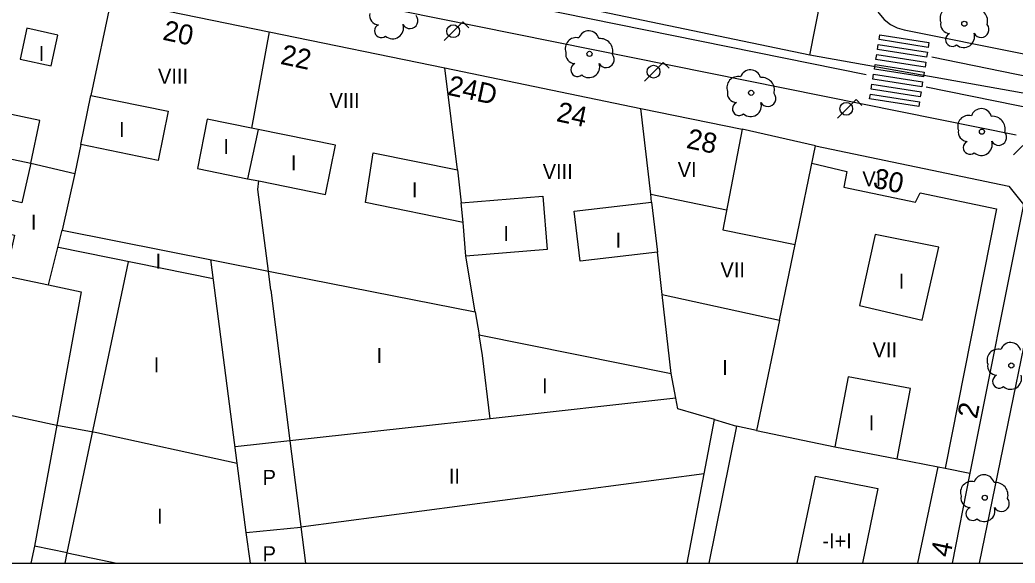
# Model space of a CAD drawing. Extents: x 282771 to 285132, y 4823109 to 4825496.
# Drawn here: x 284288.2 to 284387.7, y 4823109 to 4823163.3 of the extents above; entities that cross this region are included whole.
import ezdxf

# ---------------------------------------------------------------- set-up
doc = ezdxf.new("R2010")
doc.units = 0
for name, color, linetype in [('ACERA-BORDILLO', 7, 'Continuous'), ('ACERA-INTERIOR', 7, 'Continuous'), ('ARBOL', 7, 'Continuous'), ('CALLE-EJE', 7, 'Continuous'), ('Default', 7, 'Continuous'), ('EDIFICIO', 7, 'Continuous'), ('FAROLA', 7, 'Continuous'), ('INTERIOR-EDIFICIO', 7, 'Continuous'), ('MEDIANERA', 7, 'Continuous'), ('NUM-PORTAL', 7, 'Continuous'), ('PASO-PEATONES', 7, 'Continuous'), ('SENAL-VIARIA', 7, 'Continuous'), ('TXT-ALTURA-EDIFICIO', 7, 'Continuous')]:
    doc.layers.add(name, color=color, linetype=linetype)

msp = doc.modelspace()

# ---------------------------------------------------------------- linework, layer by layer
at = {"layer": 'ACERA-BORDILLO'}
for points in [[(284387.861, 4823151.737), (284280.111, 4823173.482), (284279.579, 4823173.563), (284279.025, 4823173.596), (284278.453, 4823173.577), (284277.871, 4823173.5), (284277.289, 4823173.364), (284276.714, 4823173.167), (284276.156, 4823172.91), (284275.624, 4823172.595), (284275.128, 4823172.227), (284274.675, 4823171.813), (284274.27, 4823171.359), (284273.919, 4823170.875), (284273.623, 4823170.368), (284273.383, 4823169.849), (284273.199, 4823169.325), (284273.067, 4823168.803), (284260.794, 4823109)], [(284373.513, 4823166.922), (284373.443, 4823166.198), (284373.512, 4823165.431), (284373.739, 4823164.662), (284374.124, 4823163.94), (284374.649, 4823163.312), (284375.275, 4823162.812), (284375.96, 4823162.459), (284376.657, 4823162.252), (284446.936, 4823148.168)], [(284384.184, 4823109), (284391.769, 4823145.827)]]:
    msp.add_lwpolyline(points, dxfattribs=at)
at = {"layer": 'ACERA-INTERIOR'}
msp.add_lwpolyline([(284367.776, 4823150.684), (284360.476, 4823152.344)], dxfattribs=at)
at = {"layer": 'ARBOL'}
for centre in [(284382.671, 4823162.872), (284345.196, 4823159.863), (284361.355, 4823155.973), (284384.436, 4823152.094), (284387.37, 4823128.735), (284384.71, 4823115.523)]:
    msp.add_circle(centre, 0.255, dxfattribs=at)
for centre, radius, start, end in [((284324.136, 4823163.713), 0.935, 168.59898, 268.13236), ((284381.341, 4823163.402), 1.097, 75.4318, 200.55608), ((284383.731, 4823163.132), 1.272, 345.03273, 95.79925), ((284327.246, 4823163.183), 0.797, 208.96246, 38.99103), ((284381.231, 4823162.832), 0.935, 168.59898, 268.13236), ((284324.376, 4823162.163), 0.672, 113.73672, 309.4725), ((284325.516, 4823162.463), 1.086, 228.95447, 17.92796), ((284345.126, 4823161.123), 1.038, 15.64228, 161.38435), ((284381.471, 4823161.282), 0.672, 113.73672, 309.4725), ((284382.611, 4823161.582), 1.086, 228.95447, 17.92796), ((284384.341, 4823162.302), 0.797, 208.96246, 38.99103), ((284343.866, 4823160.393), 1.097, 75.4318, 200.55608), ((284346.256, 4823160.123), 1.272, 345.03273, 95.79925), ((284343.756, 4823159.823), 0.935, 168.59898, 268.13236), ((284343.996, 4823158.273), 0.672, 113.73672, 309.4725), ((284345.136, 4823158.573), 1.086, 228.95447, 17.92796), ((284346.866, 4823159.293), 0.797, 208.96246, 38.99103), ((284361.285, 4823157.233), 1.038, 15.64228, 161.38435), ((284360.025, 4823156.503), 1.097, 75.4318, 200.55608), ((284362.415, 4823156.233), 1.272, 345.03273, 95.79925), ((284359.915, 4823155.933), 0.935, 168.59898, 268.13236), ((284363.025, 4823155.403), 0.797, 208.96246, 38.99103), ((284360.155, 4823154.384), 0.672, 113.73672, 309.4725), ((284361.295, 4823154.684), 1.086, 228.95447, 17.92796), ((284384.366, 4823153.354), 1.038, 15.64228, 161.38435), ((284383.106, 4823152.624), 1.097, 75.4318, 200.55608), ((284385.496, 4823152.354), 1.272, 345.03273, 95.79925), ((284382.996, 4823152.054), 0.935, 168.59898, 268.13236), ((284386.106, 4823151.524), 0.797, 208.96246, 38.99103), ((284383.236, 4823150.504), 0.672, 113.73672, 309.4725), ((284384.376, 4823150.804), 1.086, 228.95447, 17.92796), ((284387.3, 4823129.995), 1.038, 15.64228, 161.38435), ((284386.04, 4823129.265), 1.097, 75.4318, 200.55608), ((284385.93, 4823128.695), 0.935, 168.59898, 268.13236), ((284386.17, 4823127.145), 0.672, 113.73672, 309.4725), ((284387.31, 4823127.445), 1.086, 228.95447, 17.92796), ((284383.38, 4823116.053), 1.097, 75.4318, 200.55608), ((284384.64, 4823116.783), 1.038, 15.64228, 161.38435), ((284385.77, 4823115.783), 1.272, 345.03273, 95.79925), ((284383.27, 4823115.483), 0.935, 168.59898, 268.13236), ((284386.38, 4823114.953), 0.797, 208.96246, 38.99103), ((284383.51, 4823113.933), 0.672, 113.73672, 309.4725), ((284384.65, 4823114.233), 1.086, 228.95447, 17.92796)]:
    msp.add_arc(centre, radius, start, end, dxfattribs=at)
at = {"layer": 'CALLE-EJE'}
for points in [[(284367.226, 4823159.744), (284390.826, 4823279.022)], [(284367.226, 4823159.744), (284307.147, 4823172.263)], [(284398.447, 4823154.189), (284367.226, 4823159.744)]]:
    msp.add_lwpolyline(points, dxfattribs=at)
at = {"layer": 'Default'}
msp.add_lwpolyline([(282771.5, 4823109), (285130.1, 4823109), (285130.1, 4825495.5)], dxfattribs=at)
at = {"layer": 'EDIFICIO'}
for points in [[(284263.301, 4823109), (284264.057, 4823112.754), (284267.147, 4823128.124), (284269.797, 4823141.264), (284272.057, 4823152.493), (284274.967, 4823166.883), (284278.497, 4823169.223), (284297.367, 4823165.323), (284313.157, 4823162.073)], [(284313.157, 4823162.073), (284330.736, 4823158.463), (284350.336, 4823154.423), (284360.476, 4823152.344), (284358.526, 4823142.304), (284365.766, 4823140.814), (284367.776, 4823150.684), (284387.126, 4823146.664), (284388.596, 4823144.824), (284383.226, 4823117.974), (284381.44, 4823109)]]:
    msp.add_lwpolyline(points, dxfattribs=at)
at = {"layer": 'FAROLA'}
for p, q in [((284332.547, 4823163.058), (284331.607, 4823162.128)), ((284333.137, 4823162.468), (284332.547, 4823163.058)), ((284331.607, 4823162.128), (284330.677, 4823161.188)), ((284352.577, 4823159.014), (284351.637, 4823158.084)), ((284353.167, 4823158.424), (284352.577, 4823159.014)), ((284351.637, 4823158.084), (284350.707, 4823157.144)), ((284371.849, 4823155.308), (284370.909, 4823154.378)), ((284372.439, 4823154.718), (284371.849, 4823155.308)), ((284370.909, 4823154.378), (284369.979, 4823153.438)), ((284388.523, 4823150.725), (284387.593, 4823149.785))]:
    msp.add_line(p, q, dxfattribs=at)
for centre in [(284331.567, 4823162.128), (284351.597, 4823158.084), (284370.869, 4823154.378)]:
    msp.add_circle(centre, 0.637, dxfattribs=at)
at = {"layer": 'INTERIOR-EDIFICIO'}
msp.add_line((284289.357, 4823148.944), (284290.257, 4823153.193), dxfattribs=at)
for points in [[(284291.367, 4823158.673), (284292.027, 4823161.743), (284288.957, 4823162.423), (284288.287, 4823159.343), (284291.367, 4823158.673)], [(284303.067, 4823154.143), (284302.067, 4823149.224), (284294.331, 4823150.805), (284295.357, 4823155.709), (284303.067, 4823154.143)], [(284290.257, 4823153.193), (284283.267, 4823154.663), (284282.367, 4823150.423), (284289.357, 4823148.944)], [(284306.987, 4823153.343), (284305.997, 4823148.424), (284311.017, 4823147.394), (284312.137, 4823147.174), (284318.807, 4823145.824), (284319.807, 4823150.744), (284312.077, 4823152.303), (284311.417, 4823152.443), (284306.987, 4823153.343)], [(284332.846, 4823139.664), (284332.566, 4823143.034), (284322.797, 4823145.014), (284323.577, 4823149.984), (284331.996, 4823148.284), (284332.356, 4823144.974), (284340.526, 4823145.644), (284340.966, 4823140.334), (284332.846, 4823139.664)], [(284289.357, 4823148.944), (284288.437, 4823144.984), (284279.457, 4823147.004), (284278.737, 4823143.764), (284287.717, 4823141.754), (284286.797, 4823137.694), (284291.107, 4823136.784), (284294.387, 4823136.104), (284291.927, 4823122.784), (284289.697, 4823110.694), (284289.342, 4823109)], [(284289.357, 4823148.944), (284293.727, 4823147.914), (284292.48, 4823142.261), (284313.087, 4823138.174), (284333.781, 4823134.084), (284334.166, 4823131.784), (284353.376, 4823127.944), (284352.466, 4823135.824), (284364.186, 4823133.254), (284361.906, 4823122.254), (284359.906, 4823122.684), (284357.135, 4823109)], [(284351.41, 4823145.045), (284351.982, 4823140.053), (284344.266, 4823139.154), (284343.676, 4823144.144), (284351.396, 4823145.044)], [(284373.746, 4823141.824), (284372.186, 4823134.724), (284378.466, 4823133.264), (284380.136, 4823140.564), (284373.746, 4823141.824)], [(284369.716, 4823120.604), (284375.966, 4823119.424), (284377.296, 4823126.424), (284371.046, 4823127.604), (284369.716, 4823120.604)], [(284365.972, 4823109), (284367.776, 4823117.694), (284374.026, 4823116.444)], [(284374.026, 4823116.444), (284372.498, 4823109)]]:
    msp.add_lwpolyline(points, dxfattribs=at)
at = {"layer": 'MEDIANERA'}
for points in [[(284297.367, 4823165.323), (284295.357, 4823155.709)], [(284313.157, 4823162.073), (284311.417, 4823152.443)], [(284331.996, 4823148.284), (284330.736, 4823158.463)], [(284351.318, 4823145.849), (284350.336, 4823154.423)], [(284312.077, 4823152.303), (284311.017, 4823147.394)], [(284294.331, 4823150.805), (284293.727, 4823147.914)], [(284367.416, 4823148.954), (284370.926, 4823148.124), (284370.616, 4823146.554), (284377.796, 4823145.044), (284378.256, 4823145.974), (284385.896, 4823144.394), (284380.764, 4823118.466)], [(284313.327, 4823136.264), (284313.087, 4823138.174), (284312.037, 4823146.314), (284312.137, 4823147.174)], [(284332.566, 4823143.034), (284332.356, 4823144.974)], [(284351.396, 4823145.044), (284351.318, 4823145.849)], [(284351.318, 4823145.849), (284358.906, 4823144.274)], [(284291.107, 4823136.784), (284292.48, 4823142.261)], [(284307.587, 4823137.384), (284292.097, 4823140.524)], [(284352.466, 4823135.824), (284351.982, 4823140.053)], [(284364.186, 4823133.254), (284365.766, 4823140.814)], [(284292.987, 4823110.014), (284299.102, 4823139.104)], [(284309.987, 4823118.964), (284307.335, 4823139.314)], [(284333.781, 4823134.084), (284332.846, 4823139.664)], [(284313.327, 4823136.264), (284315.247, 4823121.224)], [(284335.256, 4823123.424), (284334.486, 4823129.744), (284334.166, 4823131.784)], [(284267.147, 4823128.124), (284277.267, 4823125.934), (284281.376, 4823125.051), (284291.927, 4823122.784), (284295.937, 4823122.044), (284309.987, 4823118.964)], [(284353.826, 4823125.484), (284353.376, 4823127.944)], [(284353.826, 4823125.484), (284335.256, 4823123.424)], [(284357.686, 4823123.334), (284354.026, 4823124.414), (284353.826, 4823125.484)], [(284335.256, 4823123.424), (284309.771, 4823120.622)], [(284356.646, 4823117.914), (284357.686, 4823123.334)], [(284357.686, 4823123.334), (284359.906, 4823122.684)], [(284361.906, 4823122.254), (284369.716, 4823120.604)], [(284315.247, 4823121.224), (284316.805, 4823109)], [(284375.966, 4823119.424), (284380.045, 4823118.609)], [(284310.887, 4823112.064), (284309.987, 4823118.964)], [(284378.019, 4823109), (284380.045, 4823118.609)], [(284380.045, 4823118.609), (284380.764, 4823118.466)], [(284380.764, 4823118.466), (284383.226, 4823117.974)], [(284356.646, 4823117.914), (284316.347, 4823112.594)], [(284354.951, 4823109), (284356.646, 4823117.914)], [(284310.887, 4823112.064), (284316.347, 4823112.594)], [(284311.289, 4823109), (284310.887, 4823112.064)], [(284292.987, 4823110.014), (284289.697, 4823110.694)], [(284292.774, 4823109), (284292.987, 4823110.014)], [(284292.987, 4823110.014), (284297.942, 4823109)]]:
    msp.add_lwpolyline(points, dxfattribs=at)
at = {"layer": 'PASO-PEATONES'}
for points in [[(284379.055, 4823160.517), (284374.147, 4823161.284), (284374.225, 4823161.778), (284379.134, 4823161.011)], [(284378.897, 4823159.53), (284373.989, 4823160.297), (284374.068, 4823160.791), (284378.976, 4823160.024)], [(284378.74, 4823158.542), (284373.831, 4823159.309), (284373.91, 4823159.803), (284378.819, 4823159.036)], [(284378.582, 4823157.555), (284373.674, 4823158.322), (284373.753, 4823158.816), (284378.661, 4823158.049)], [(284378.424, 4823156.567), (284373.516, 4823157.335), (284373.595, 4823157.828), (284378.503, 4823157.061)], [(284378.267, 4823155.58), (284373.358, 4823156.347), (284373.437, 4823156.841), (284378.346, 4823156.074)], [(284378.109, 4823154.592), (284373.201, 4823155.36), (284373.28, 4823155.853), (284378.188, 4823155.086)]]:
    msp.add_lwpolyline(points, close=True, dxfattribs=at)
at = {"layer": 'SENAL-VIARIA'}
for points in [[(284298.274, 4823172.927), (284372.857, 4823157.795)], [(284379.429, 4823159.58), (284413.131, 4823152.678), (284413.37, 4823154.556)], [(284378.86, 4823156.577), (284442.569, 4823143.651)]]:
    msp.add_lwpolyline(points, dxfattribs=at)

# ---------------------------------------------------------------- texts
at = {"layer": 'NUM-PORTAL'}
for s, rotation, p in [('20', 347.98004, (284302.436, 4823161.296)), ('22', 347.98004, (284314.212, 4823158.875)), ('24D', 347.98004, (284330.904, 4823155.789)), ('24', 347.98004, (284341.797, 4823153.156)), ('28', 347.98004, (284354.791, 4823150.487)), ('30', 347.98004, (284373.446, 4823146.526)), ('2', 78.35004, (284383.92, 4823123.34)), ('4', 78.35004, (284381.236, 4823109.499))]:
    msp.add_text(s, height=2, rotation=rotation, dxfattribs=at).set_placement(p)
at = {"layer": 'TXT-ALTURA-EDIFICIO'}
for s, p in [('I', (284290.126, 4823159.163)), ('VIII', (284302.056, 4823156.873)), ('VIII', (284319.206, 4823154.453)), ('I', (284298.166, 4823151.573)), ('I', (284308.596, 4823149.854)), ('I', (284315.335, 4823148.244)), ('VI', (284354.017, 4823147.554)), ('VIII', (284340.516, 4823147.374)), ('VI', (284372.476, 4823146.634)), ('I', (284327.445, 4823145.544)), ('I', (284289.346, 4823142.314)), ('I', (284336.585, 4823141.164)), ('I', (284347.805, 4823140.504)), ('I', (284301.816, 4823138.414)), ('VII', (284358.286, 4823137.544)), ('I', (284376.105, 4823136.414)), ('VII', (284373.496, 4823129.554)), ('I', (284323.905, 4823128.994)), ('I', (284301.626, 4823128.064)), ('I', (284358.465, 4823127.784)), ('I', (284340.455, 4823125.944)), ('I', (284373.115, 4823122.274)), ('P', (284312.509, 4823116.813)), ('II', (284331.135, 4823116.934)), ('I', (284301.966, 4823112.944)), ('-I+I', (284368.473, 4823110.464)), ('P', (284312.509, 4823109.187))]:
    msp.add_text(s, height=1.5, rotation=0.00004, dxfattribs=at).set_placement(p)

doc.saveas('drawing.dxf')
